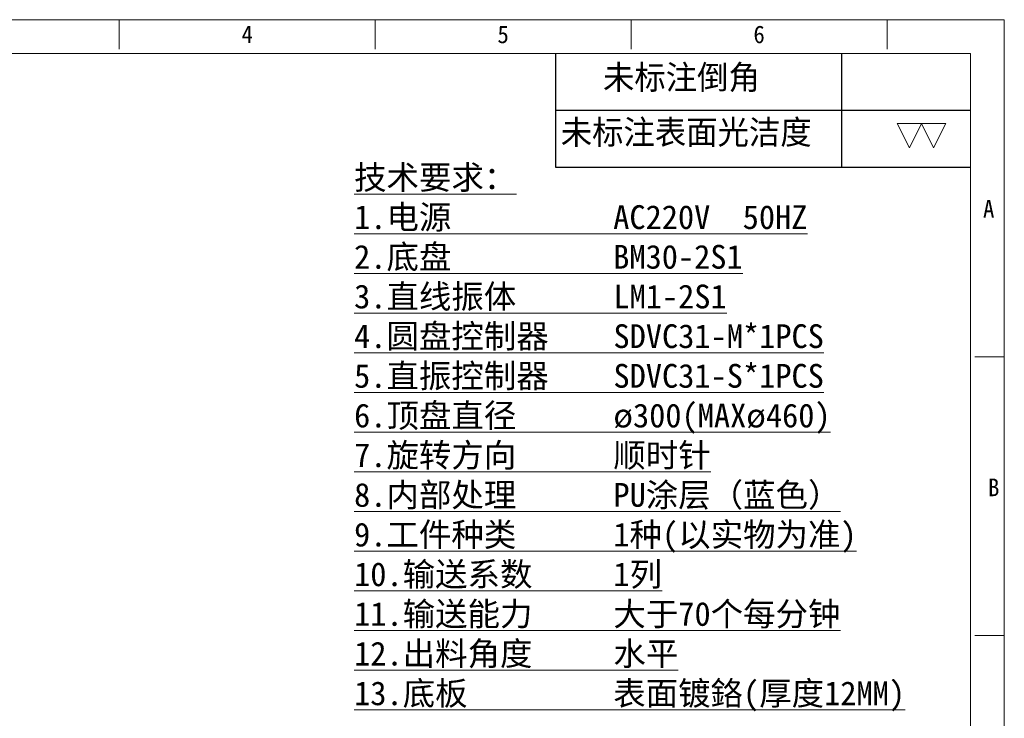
# Model space of a CAD drawing. Header units: millimetres. Extents: x -24622 to 2009, y -1603 to 2074.
# Tile 259 of 259: x 964 to 2009, y 1332 to 2074. Entities that reach past the tile are written whole.
import ezdxf
from ezdxf.enums import TextEntityAlignment as Align

# ---------------------------------------------------------------- set-up
doc = ezdxf.new("R2010")
doc.units = ezdxf.units.MM
doc.layers.add('用户自定义1', color=4, linetype='Continuous', lineweight=13)
doc.styles.add('样式 2', font='simkai.ttf', dxfattribs={"width": 0.95})

# ---------------------------------------------------------------- blocks, each defined once
blk = doc.blocks.new('SW_NOTE_15')
at = {"color": 0, "linetype": 'Continuous', "lineweight": 0}
for p, q in [((0, 0), (-1.75, 3.5)), ((-1.75, 3.5), (1.75, 3.5)), ((0, 0), (1.75, 3.5))]:
    blk.add_line(p, q, dxfattribs=at)

msp = doc.modelspace()

# ---------------------------------------------------------------- linework, layer by layer
at = {"color": 7, "linetype": 'Continuous', "lineweight": 25}
for p, q in [((1532.594, 2037.931), (1532.594, 1917.19)), ((1836.123, 2037.931), (1836.123, 1917.19)), ((1532.594, 1977.561), (1973.314, 1977.561)), ((1532.594, 1917.19), (1973.314, 1917.19))]:
    msp.add_line(p, q, dxfattribs=at)
at = {"layer": '用户自定义1', "color": 0, "lineweight": 15, "ltscale": 0.3}
for p, q in [((1069.28, 2042.599), (1069.28, 2073.719)), ((1069.28, 2042.599), (1069.28, 2073.719)), ((1341.061, 2042.599), (1341.061, 2073.719)), ((1612.841, 2042.599), (1612.841, 2073.719)), ((1884.643, 2042.599), (1884.643, 2073.719)), ((2009.102, 2073.719), (2009.102, 606.414)), ((-45.125, 2037.931), (1973.314, 2037.931)), ((1973.314, 2037.931), (1973.314, 642.202)), ((1977.982, 1715.84), (2009.102, 1715.84)), ((1977.982, 1420.2), (2009.102, 1420.2)), ((1977.982, 1420.2), (2009.102, 1420.2))]:
    msp.add_line(p, q, dxfattribs=at)
msp.add_lwpolyline([(-80.913, 2073.719), (1865.95, 2073.719), (2009.102, 2073.719)], dxfattribs=at)

# ---------------------------------------------------------------- block references
at = {"color": 7, "linetype": 'Continuous', "lineweight": 25, "xscale": 7.342044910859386, "yscale": 7.342044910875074, "zscale": 7.342044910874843}
for p in [(1908.314, 1937.812), (1934.011, 1937.812)]:
    msp.add_blockref('SW_NOTE_15', p, dxfattribs=at)

# ---------------------------------------------------------------- texts
at = {"color": 7, "linetype": 'Continuous', "lineweight": 25, "char_height": 25.6972, "attachment_point": 1, "style": '样式 2'}
for s, insert in [('未标注倒角', (1582.999, 2025.438)), ('未标注表面光洁度', (1538.136, 1967.233))]:
    msp.add_mtext(s, dxfattribs=dict(at, insert=insert))
at = {"lineweight": 9, "ltscale": 0.4, "insert": (1318.696, 1918.947), "char_height": 25.26212, "width": 797.1679, "attachment_point": 1}
msp.add_mtext('{\\fSimSun|b1|i0|c134|p2;\\L技术要求：\\P1.电源          AC220V  50HZ   \\P2.底盘          BM30-2S1\\P3.直线振体      LM1-2S1\\P4.圆盘控制器    SDVC31-M*1PCS\\P5.直振控制器    SDVC31-S*1PCS  \\P6.顶盘直径      ø300(MAXø460)  \\P7.旋转方向      顺时针         \\P8.内部处理      PU涂层（蓝色）       \\P9.工件种类      1种(以实物为准)\\P10.输送系数     1列            \\P11.输送能力     大于70个每分钟 \\P12.出料角度     水平\\P13.底板         表面镀鉻(厚度12MM) }', dxfattribs=at)
at = {"layer": '用户自定义1', "color": 0, "lineweight": 15, "ltscale": 0.3, "style": '样式 2', "width": 0.95}
for s, p in [('4', (1205.17, 2048.823)), ('5', (1476.951, 2048.823)), ('6', (1748.732, 2048.823)), ('A', (1992.537, 1863.659)), ('B', (1997.872, 1568.02))]:
    msp.add_text(s, height=18.672, dxfattribs=at).set_placement(p, align=Align.CENTER)

doc.saveas('drawing.dxf')
